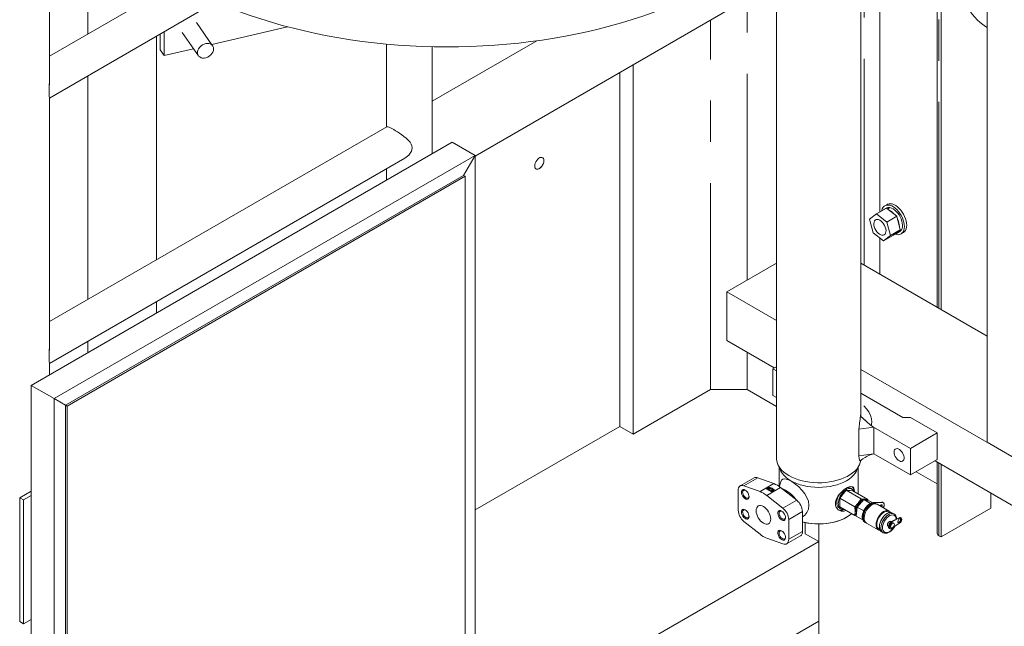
# Model space of a CAD drawing. Header units: millimetres. Extents: x 450 to 25135, y 150 to 17673.
# Tile 337 of 463: x 20566 to 21476, y 8929 to 9489. Entities that reach past the tile are written whole.
import ezdxf

# ---------------------------------------------------------------- set-up
doc = ezdxf.new("R2010")
doc.units = ezdxf.units.MM
doc.linetypes.add('SLD-Centrada-doble', pattern=[12.7, 6.35, -1.27, 1.27, -1.27, 1.27, -1.27])
doc.linetypes.add('SLD-Continua', pattern=[0])
doc.layers.add('OCULTA', color=8, linetype='SLD-Continua')

msp = doc.modelspace()

# ---------------------------------------------------------------- linework, layer by layer
at = {"layer": 'OCULTA', "linetype": 'SLD-Continua', "lineweight": 18, "ltscale": 30}
for p, q in [((21343.65, 9126.21), (21343.65, 10071.44)), ((21414.18, 10075.61), (21414.18, 9223.8)), ((21417.79, 9221.72), (21417.79, 10073.53)), ((21460.21, 9099.28), (21460.21, 10049.04)), ((20593.88, 9429.35), (20593.88, 9655.26)), ((20629.36, 9476.05), (20629.36, 9597.1)), ((20629.36, 9476.05), (20629.36, 9597.1)), ((20629.36, 9476.05), (20629.36, 9597.1)), ((21265.65, 9563.27), (21265.65, 9084.4)), ((21265.65, 9524.2), (20987.22, 9363.5)), ((21265.65, 9524.2), (20987.22, 9363.5)), ((21265.65, 9524.2), (20987.22, 9363.5)), ((20711.78, 9523.62), (20593.88, 9455.57)), ((20593.88, 9417.01), (20747.57, 9505.71)), ((20744.72, 9465.24), (20729.73, 9486.64)), ((20744.72, 9465.24), (20729.73, 9486.64)), ((20744.72, 9465.24), (20729.73, 9486.64)), ((20743.86, 9466.46), (20814, 9482.81)), ((20743.86, 9466.46), (20814, 9482.81)), ((20743.86, 9466.46), (20814, 9482.81)), ((21460.2, 9482.26), (21460.21, 9482.25)), ((20693, 9267.79), (20693, 9474.22)), ((20693, 9267.79), (20693, 9474.22)), ((20693, 9267.79), (20693, 9474.22)), ((20696.25, 9476.09), (20696.25, 9461.58)), ((20696.25, 9476.09), (20696.25, 9461.58)), ((20696.25, 9476.09), (20696.25, 9461.58)), ((20700, 9478.25), (20700, 9456.23)), ((20700, 9478.25), (20700, 9456.23)), ((20700, 9478.25), (20700, 9456.23)), ((20716.62, 9477.46), (20731.61, 9456.06)), ((20716.62, 9477.46), (20731.61, 9456.06)), ((20716.62, 9477.46), (20731.61, 9456.06)), ((21044.11, 9469.83), (20947.43, 9414.03)), ((21044.11, 9469.83), (20947.43, 9414.03)), ((21044.11, 9469.83), (20947.43, 9414.03)), ((20700, 9456.23), (20696.25, 9461.58)), ((20700, 9456.23), (20696.25, 9461.58)), ((20700, 9456.23), (20696.25, 9461.58)), ((20700, 9456.23), (20727.07, 9462.54)), ((20700, 9456.23), (20727.07, 9462.54)), ((20700, 9456.23), (20727.07, 9462.54)), ((20905.27, 9466.84), (20905.27, 9390.29)), ((20947.43, 9365.49), (20947.43, 9464.4)), ((21133.18, 9106.69), (21133.18, 9447.74)), ((21133.18, 9106.69), (21133.18, 9447.74)), ((21133.18, 9106.69), (21133.18, 9447.74)), ((20629.36, 9231.06), (20629.36, 9437.49)), ((20629.36, 9231.06), (20629.36, 9437.49)), ((20629.36, 9231.06), (20629.36, 9437.49)), ((21120.8, 9113.83), (21120.8, 9440.6)), ((21120.8, 9113.83), (21120.8, 9440.6)), ((21120.8, 9113.83), (21120.8, 9440.6)), ((20593.88, 9184.36), (20593.88, 9417.97)), ((20905.65, 9390.52), (20593.88, 9210.58)), ((20577.1, 9151.75), (20966.01, 9376.21)), ((20987.22, 9363.96), (20966.01, 9376.21)), ((20966.01, 9376.21), (20987.22, 9363.96)), ((20593.88, 9172.01), (20922.35, 9361.59)), ((20598.31, 9139.51), (20987.22, 9363.96)), ((20976.61, 9345.59), (20987.22, 9363.96)), ((20987.22, 9363.96), (20976.61, 9345.59)), ((20987.22, 9363.96), (20987.22, 8139)), ((20905.27, 9351.73), (20905.27, 9341.15)), ((20976.61, 9345.59), (20608.92, 9133.38)), ((20978.03, 9344.78), (20610.33, 9132.56)), ((20978.03, 9344.78), (20976.61, 9345.59)), ((20978.03, 8755.39), (20978.03, 9344.78)), ((21357.96, 9310.18), (21367.16, 9315.49)), ((21366.99, 9315.39), (21364.16, 9313.76)), ((21367.86, 9318.78), (21365.74, 9317.56)), ((21376.79, 9307.85), (21367.16, 9315.49)), ((21368.08, 9314.75), (21370.1, 9315.92)), ((21368.3, 9314.58), (21370.51, 9315.85)), ((21370.17, 9315.66), (21370.1, 9315.92)), ((21357.96, 9310.18), (21351.59, 9305.27)), ((21367.6, 9302.54), (21357.96, 9310.18)), ((21364.27, 9313.82), (21364.06, 9313.7)), ((21367.6, 9302.54), (21376.79, 9307.85)), ((21380.04, 9295.3), (21376.79, 9307.85)), ((21351.59, 9305.27), (21354.84, 9292.72)), ((21370.85, 9289.99), (21367.6, 9302.54)), ((21354.84, 9292.72), (21364.48, 9285.08)), ((21364.48, 9285.08), (21373.67, 9290.38)), ((21364.48, 9285.08), (21370.85, 9289.99)), ((21370.85, 9289.99), (21380.04, 9295.3)), ((21373.67, 9290.38), (21380.04, 9295.3)), ((21376.66, 9292.11), (21379.49, 9293.74)), ((21380.74, 9291.58), (21382.86, 9292.8)), ((21265.65, 9264.5), (21219.8, 9238.04)), ((21460.21, 9197.23), (21343.65, 9264.5)), ((21265.65, 9211.58), (21219.8, 9238.04)), ((21219.8, 9238.04), (21219.8, 9193.12)), ((20693, 9218.64), (20693, 9229.22)), ((20693, 9218.64), (20693, 9229.22)), ((20693, 9218.64), (20693, 9229.22)), ((20693, 9218.64), (20693, 9229.22)), ((20693, 9218.64), (20693, 9229.22)), ((20693, 9218.64), (20693, 9229.22)), ((20629.36, 9181.92), (20629.36, 9192.49)), ((20629.36, 9181.92), (20629.36, 9192.49)), ((20629.36, 9181.92), (20629.36, 9192.49)), ((21263.63, 9167.83), (21219.8, 9193.12)), ((20593.88, 9161.43), (20593.88, 9172.98)), ((21262.23, 9167.02), (21265.65, 9169)), ((21265.65, 9165.04), (21262.23, 9167.02)), ((21262.23, 9142.52), (21262.23, 9167.02)), ((21499.11, 9076.84), (21343.65, 9166.56)), ((20577.1, 7926.79), (20577.1, 9151.75)), ((20598.31, 9139.51), (20577.1, 9151.75)), ((20577.1, 9151.75), (20598.31, 9139.51)), ((21204.6, 9147.9), (21133.18, 9106.69)), ((21204.6, 9147.9), (21133.18, 9106.69)), ((21204.6, 9147.9), (21133.18, 9106.69)), ((21204.6, 9147.9), (21238.54, 9147.9)), ((21204.6, 9147.9), (21238.54, 9147.9)), ((21204.6, 9147.9), (21238.54, 9147.9)), ((21265.65, 9132.26), (21238.54, 9147.9)), ((21265.65, 9132.26), (21238.54, 9147.9)), ((21265.65, 9132.26), (21238.54, 9147.9)), ((21265.65, 9140.54), (21262.23, 9142.52)), ((21382.43, 9122.13), (21343.65, 9144.51)), ((20598.31, 7914.54), (20598.31, 9139.51)), ((20608.92, 9133.38), (20598.31, 9139.51)), ((20598.31, 9139.51), (20608.92, 9133.38)), ((20610.33, 9132.56), (20608.92, 9133.38)), ((20608.92, 9133.38), (20608.92, 7932.92)), ((20610.33, 9132.56), (20610.33, 7932.1)), ((21343.65, 9123.1), (21343.65, 9126.07)), ((21343.34, 9123.38), (21352.19, 9115.45)), ((21348.3, 9118.93), (21343.34, 9123.37)), ((21354.23, 9113.92), (21352.19, 9115.45)), ((21389.5, 9122.13), (21382.43, 9122.13)), ((21389.5, 9122.13), (21414.25, 9107.85)), ((21120.8, 9113.83), (20987.22, 9036.73)), ((21120.8, 9113.83), (20987.22, 9036.73)), ((21120.8, 9113.83), (20987.22, 9036.73)), ((21133.18, 9106.69), (21120.8, 9113.83)), ((21133.18, 9106.69), (21120.8, 9113.83)), ((21133.18, 9106.69), (21120.8, 9113.83)), ((21341.82, 9111.22), (21355.56, 9113.15)), ((21341.82, 9086.73), (21341.82, 9111.22)), ((21341.82, 9086.73), (21341.82, 9111.22)), ((21389.5, 9093.56), (21353.26, 9114.48)), ((21354.81, 9113.58), (21354.22, 9113.92)), ((21355.56, 9113.15), (21354.81, 9113.58)), ((21355.56, 9088.66), (21355.56, 9113.15)), ((21355.56, 9088.65), (21355.56, 9113.15)), ((21414.25, 9107.85), (21389.5, 9093.56)), ((21414.25, 9083.35), (21414.25, 9107.85)), ((21499.11, 9076.84), (21460.21, 9099.28)), ((21355.56, 9088.65), (21341.82, 9086.73)), ((21389.5, 9069.06), (21355.55, 9088.66)), ((21389.5, 9069.06), (21389.5, 9093.56)), ((21266.91, 9078.72), (21269.33, 9073.37)), ((21339.97, 9073.37), (21342.39, 9078.72)), ((21414.25, 9083.35), (21389.5, 9069.06)), ((21499.11, 9031.92), (21412.13, 9082.12)), ((21414.18, 9080.94), (21414.18, 9015.24)), ((21417.79, 9011.84), (21417.79, 9078.86)), ((21268.15, 9075.98), (21268.15, 9058.42)), ((21341.15, 9051.58), (21341.15, 9075.98)), ((21394.73, 9072.08), (21414.18, 9060.85)), ((21244.9, 9066.37), (21232.17, 9059.02)), ((21263.17, 9061.08), (21248.31, 9066.47)), ((21269.75, 9062.88), (21268.22, 9058.25)), ((20577.1, 9054.16), (20566.49, 9048.03)), ((21230.26, 9036.6), (21230.26, 9054.81)), ((21235.58, 9059.12), (21250.44, 9053.73)), ((21256.17, 9056.38), (21258.81, 9057.9)), ((21258.81, 9057.61), (21256.39, 9056.21)), ((21256.93, 9056.11), (21256.93, 9055.95)), ((21258.54, 9057.21), (21257.14, 9056.4)), ((21258.8, 9056.78), (21257.88, 9056.25)), ((21258.8, 9056.62), (21257.88, 9056.09)), ((21258.51, 9055.88), (21259.43, 9056.42)), ((21258.63, 9055.38), (21260.31, 9056.35)), ((21260.31, 9056.19), (21258.63, 9055.22)), ((21258.81, 9057.61), (21258.81, 9057.9)), ((21259.56, 9054.77), (21259.06, 9054.49)), ((21260.95, 9055.29), (21260.46, 9055.01)), ((21260.46, 9055.01), (21261.34, 9054.5)), ((21260.46, 9055.01), (21260.46, 9054.84)), ((21261.2, 9054.42), (21260.46, 9054.84)), ((21260.51, 9056.47), (21260.51, 9056.63)), ((21261.34, 9054.5), (21260.89, 9054.23)), ((21261.84, 9054.78), (21260.95, 9055.29)), ((21261.01, 9053.74), (21263.15, 9054.97)), ((21263.76, 9055.04), (21261.12, 9053.52)), ((21261.85, 9056.1), (21261.36, 9055.81)), ((21261.36, 9055.81), (21261.36, 9055.65)), ((21262.29, 9055.05), (21261.84, 9054.78)), ((21263.15, 9054.97), (21263.15, 9054.81)), ((21284.34, 9045.68), (21269.48, 9057.43)), ((21324.1, 9047.55), (21330.11, 9055.02)), ((21330.11, 9055.02), (21344, 9047.01)), ((21330.11, 9055.02), (21336.12, 9054.48)), ((21335.36, 9056.1), (21333.94, 9056.92)), ((21336.12, 9054.48), (21350.01, 9046.47)), ((21463.75, 9038.37), (21463.75, 9052.33)), ((20570.03, 9045.99), (20566.49, 9048.03)), ((20566.49, 9048.03), (20566.49, 8933.71)), ((20577.1, 9050.08), (20570.03, 9045.99)), ((20570.03, 9045.99), (20570.03, 8931.66)), ((21256.76, 9050.09), (21271.61, 9038.33)), ((21324.07, 9043.52), (21324.1, 9044.21)), ((21324.07, 9043.52), (21324.1, 9044.21)), ((21324.1, 9042.88), (21324.07, 9043.52)), ((21324.1, 9042.87), (21324.07, 9043.52)), ((21324.1, 9047.55), (21337.99, 9039.53)), ((21324.1, 9039.53), (21324.1, 9047.55)), ((21341.24, 9043.12), (21337.99, 9039.53)), ((21340.05, 9039.49), (21346.38, 9046.42)), ((21344, 9047.01), (21341.24, 9043.12)), ((21347.25, 9046.59), (21344, 9047.01)), ((21346.38, 9046.42), (21352.53, 9042.87)), ((21346.38, 9046.42), (21352, 9044.95)), ((21350.01, 9046.47), (21347.25, 9046.59)), ((21350.07, 9045.46), (21350.01, 9046.47)), ((21352, 9044.95), (21354.54, 9043.49)), ((21354.84, 9043.52), (21362.8, 9044.01)), ((21355.26, 9043.27), (21363.22, 9043.77)), ((21369.65, 9035.73), (21358.79, 9042)), ((21364.18, 9043.56), (21363.75, 9043.8)), ((21289.66, 9017.01), (21289.66, 9035.22)), ((21323.44, 9038.73), (21324.86, 9037.91)), ((21324.1, 9039.53), (21337.99, 9031.51)), ((21337.99, 9039.53), (21338.24, 9035.38)), ((21338.24, 9035.38), (21337.99, 9031.51)), ((21339.33, 9031.11), (21340.05, 9039.49)), ((21340.05, 9039.49), (21346.25, 9035.92)), ((21370.15, 9034.29), (21369.15, 9034.87)), ((21374.24, 9033.08), (21372.83, 9033.9)), ((21374.06, 9033.18), (21374.24, 9033.08)), ((21417.79, 9011.84), (21463.75, 9038.37)), ((21250.44, 9014.38), (21235.58, 9026.14)), ((21276.93, 9027.87), (21276.93, 9009.66)), ((21292.28, 9014.86), (21292.28, 9025.04)), ((21292.28, 9014.86), (21292.28, 9025.04)), ((21292.28, 9014.86), (21292.28, 9025.04)), ((21304.65, 8068.58), (21304.65, 9023.77)), ((21304.65, 8068.58), (21304.65, 9023.77)), ((21304.65, 8068.58), (21304.65, 9023.77)), ((21330.12, 9029.87), (21330.47, 9030.07)), ((21337.99, 9031.51), (21339.24, 9031.35)), ((21339.33, 9031.11), (21345.37, 9027.62)), ((21346.96, 9025.74), (21347.38, 9025.49)), ((21348.8, 9024.68), (21359.65, 9018.41)), ((21371.57, 9025.96), (21371.2, 9026.18)), ((21378.95, 9029.61), (21371.92, 9026.16)), ((21379.38, 9029.36), (21372.34, 9025.91)), ((21372.34, 9019.81), (21379.38, 9024.48)), ((21374.1, 9024.5), (21373.39, 9024.91)), ((21380.72, 9029.43), (21380.29, 9029.67)), ((21304.65, 9007.72), (21292.28, 9014.86)), ((21304.65, 9007.72), (21292.28, 9014.86)), ((21304.65, 9007.72), (21292.28, 9014.86)), ((21360.15, 9019.28), (21361.15, 9018.7)), ((21362.83, 9016.57), (21364.25, 9015.76)), ((21364.49, 9015.63), (21364.25, 9015.76)), ((21368.7, 9021.85), (21369.07, 9021.63)), ((21369.85, 9019.74), (21370.27, 9019.5)), ((21370.9, 9020.58), (21371.6, 9020.17)), ((21304.65, 9007.72), (20987.22, 8824.52)), ((21304.65, 9007.72), (20987.22, 8824.52)), ((21304.65, 9007.72), (20987.22, 8824.52)), ((21271.61, 9005.34), (21256.76, 9010.74)), ((21275.03, 9005.45), (21287.75, 9012.79)), ((21304.65, 8934.22), (21304.65, 9007.72)), ((21304.65, 8934.22), (21304.65, 9007.72)), ((21304.65, 8934.22), (21304.65, 9007.72)), ((21415.79, 9012.99), (21417.79, 9011.84)), ((20570.03, 8931.66), (20566.49, 8933.71)), ((20570.03, 8931.66), (20577.1, 8935.75)), ((21304.65, 8934.22), (20987.22, 8751.02)), ((21304.65, 8934.22), (20987.22, 8751.02)), ((21304.65, 8934.22), (20987.22, 8751.02))]:
    msp.add_line(p, q, dxfattribs=at)
at = {"layer": 'OCULTA', "linetype": 'SLD-Centrada-doble', "lineweight": 18, "ltscale": 30}
for p, q in [((21346.77, 9262.7), (21346.77, 10070.01)), ((21415.79, 9222.87), (21415.79, 10074.68)), ((21361, 9311.94), (21361, 10067.23)), ((21238.54, 9248.85), (21238.54, 9508.55)), ((21238.54, 9248.85), (21238.54, 9508.55)), ((21238.54, 9248.85), (21238.54, 9508.55)), ((21204.6, 9147.9), (21204.6, 9488.96)), ((21204.6, 9147.9), (21204.6, 9488.96)), ((21204.6, 9147.9), (21204.6, 9488.96)), ((21361, 9254.49), (21361, 9287.83)), ((21238.54, 9147.9), (21238.54, 9182.31)), ((21238.54, 9147.9), (21238.54, 9182.31)), ((21238.54, 9147.9), (21238.54, 9182.31)), ((21341.82, 9111.22), (21355.56, 9113.15)), ((21341.82, 9086.73), (21355.56, 9088.66)), ((21415.79, 9012.99), (21415.79, 9080.01)), ((21235.58, 9059.12), (21248.31, 9066.47)), ((21250.44, 9053.73), (21263.17, 9061.08)), ((21256.76, 9050.09), (21269.48, 9057.43)), ((21257.88, 9056.25), (21257.88, 9056.09)), ((21258.63, 9055.38), (21258.63, 9055.22)), ((21258.8, 9056.78), (21258.8, 9056.62)), ((21260.31, 9056.35), (21260.31, 9056.19)), ((21271.61, 9038.33), (21284.34, 9045.68)), ((21354.84, 9043.52), (21355.26, 9043.27)), ((21362.8, 9044.01), (21363.22, 9043.77)), ((21276.93, 9027.87), (21289.66, 9035.22)), ((21372.34, 9025.91), (21371.92, 9026.16)), ((21379.38, 9029.36), (21378.95, 9029.61)), ((21276.93, 9009.66), (21289.66, 9017.01))]:
    msp.add_line(p, q, dxfattribs=at)
at = {"layer": 'OCULTA', "linetype": 'SLD-Continua', "lineweight": 18, "ltscale": 30, "flags": 128}
for points in [[(20609.16, 9645.09), (20610.64, 9638.69), (20612.48, 9632.32), (20614.66, 9625.98), (20617.19, 9619.69), (20620.06, 9613.44), (20623.28, 9607.26), (20626.82, 9601.13), (20630.7, 9595.07), (20634.91, 9589.09), (20639.45, 9583.18), (20644.3, 9577.36), (20649.47, 9571.63), (20654.95, 9566), (20660.74, 9560.47), (20666.82, 9555.05), (20673.2, 9549.74), (20679.87, 9544.55), (20686.81, 9539.48), (20694.03, 9534.54), (20701.51, 9529.74), (20709.25, 9525.08), (20717.25, 9520.55), (20725.48, 9516.18), (20733.96, 9511.96), (20742.65, 9507.89), (20751.57, 9503.99), (20760.69, 9500.25), (20770.02, 9496.67), (20779.53, 9493.27), (20789.23, 9490.04), (20799.1, 9486.99), (20809.13, 9484.13), (20819.31, 9481.44), (20829.63, 9478.95), (20840.08, 9476.64), (20850.66, 9474.52), (20861.34, 9472.6), (20872.13, 9470.87), (20883, 9469.34), (20893.95, 9468), (20904.97, 9466.87), (20916.05, 9465.94), (20927.17, 9465.21), (20938.32, 9464.68), (20949.5, 9464.36), (20960.69, 9464.24), (20971.88, 9464.32), (20983.07, 9464.61), (20994.23, 9465.1), (21005.35, 9465.79), (21016.44, 9466.69), (21027.47, 9467.78), (21038.43, 9469.08), (21049.32, 9470.58), (21060.12, 9472.27), (21070.83, 9474.16), (21081.42, 9476.24), (21091.9, 9478.51), (21102.25, 9480.98), (21112.45, 9483.63), (21122.51, 9486.46), (21132.41, 9489.48), (21142.14, 9492.67), (21151.68, 9496.04), (21161.04, 9499.59), (21170.2, 9503.3), (21179.16, 9507.17), (21187.9, 9511.21), (21196.41, 9515.41), (21204.69, 9519.75), (21212.73, 9524.25), (21220.52, 9528.89), (21228.05, 9533.67), (21235.31, 9538.58), (21242.31, 9543.62), (21249.02, 9548.79), (21255.45, 9554.08), (21261.59, 9559.48), (21267.43, 9564.99), (21272.97, 9570.6), (21278.2, 9576.32), (21283.11, 9582.12), (21287.7, 9588.01), (21291.97, 9593.98), (21295.91, 9600.03), (21299.52, 9606.14), (21302.79, 9612.32), (21305.72, 9618.56), (21308.31, 9624.84), (21310.56, 9631.17), (21312.46, 9637.53), (21314.01, 9643.93), (21315.21, 9650.35), (21316.06, 9656.8), (21316.56, 9663.25), (21316.7, 9669.12)], [(21460.21, 9545.95), (21458.9, 9546.67), (21456.29, 9547.89), (21453.71, 9548.8), (21451.2, 9549.4), (21448.76, 9549.68), (21446.43, 9549.64), (21444.22, 9549.27), (21442.16, 9548.59), (21440.26, 9547.59), (21438.54, 9546.3), (21437.02, 9544.71), (21435.7, 9542.84), (21434.61, 9540.71), (21433.75, 9538.34), (21433.14, 9535.75), (21432.76, 9532.97), (21432.64, 9530.01), (21432.76, 9526.91), (21433.14, 9523.7), (21433.75, 9520.4), (21434.61, 9517.04), (21435.7, 9513.65), (21437.02, 9510.27), (21438.54, 9506.92), (21440.26, 9503.64), (21442.16, 9500.45), (21444.22, 9497.39), (21446.43, 9494.47), (21448.76, 9491.74), (21451.2, 9489.21), (21453.71, 9486.9), (21456.29, 9484.84), (21458.9, 9483.04), (21460.2, 9482.26)], [(20745.58, 9462.38), (20745.41, 9463.74), (20744.89, 9464.96), (20744.07, 9465.98), (20742.96, 9466.75), (20741.64, 9467.23), (20740.15, 9467.41), (20738.56, 9467.27), (20736.96, 9466.82), (20735.42, 9466.08), (20734, 9465.08), (20732.78, 9463.88), (20731.81, 9462.53), (20731.13, 9461.09), (20730.79, 9459.63), (20730.79, 9458.22), (20731.13, 9456.92), (20731.81, 9455.8), (20732.78, 9454.9), (20734, 9454.27), (20735.42, 9453.94), (20736.96, 9453.92), (20738.56, 9454.22), (20740.15, 9454.82), (20741.64, 9455.69), (20742.96, 9456.79), (20744.07, 9458.07), (20744.89, 9459.47), (20745.41, 9460.93), (20745.58, 9462.38)], [(20745.58, 9462.38), (20745.41, 9463.74), (20744.89, 9464.96), (20744.07, 9465.98), (20742.96, 9466.75), (20741.64, 9467.23), (20740.15, 9467.41), (20738.56, 9467.27), (20736.96, 9466.82), (20735.42, 9466.08), (20734, 9465.08), (20732.78, 9463.88), (20731.81, 9462.53), (20731.13, 9461.09), (20730.79, 9459.63), (20730.79, 9458.22), (20731.13, 9456.92), (20731.81, 9455.8), (20732.78, 9454.9), (20734, 9454.27), (20735.42, 9453.94), (20736.96, 9453.92), (20738.56, 9454.22), (20740.15, 9454.82), (20741.64, 9455.69), (20742.96, 9456.79), (20744.07, 9458.07), (20744.89, 9459.47), (20745.41, 9460.93), (20745.58, 9462.38)], [(20745.58, 9462.38), (20745.41, 9463.74), (20744.89, 9464.96), (20744.07, 9465.98), (20742.96, 9466.75), (20741.64, 9467.23), (20740.15, 9467.41), (20738.56, 9467.27), (20736.96, 9466.82), (20735.42, 9466.08), (20734, 9465.08), (20732.78, 9463.88), (20731.81, 9462.53), (20731.13, 9461.09), (20730.79, 9459.63), (20730.79, 9458.22), (20731.13, 9456.92), (20731.81, 9455.8), (20732.78, 9454.9), (20734, 9454.27), (20735.42, 9453.94), (20736.96, 9453.92), (20738.56, 9454.22), (20740.15, 9454.82), (20741.64, 9455.69), (20742.96, 9456.79), (20744.07, 9458.07), (20744.89, 9459.47), (20745.41, 9460.93), (20745.58, 9462.38)], [(20593.7, 9422.56), (20593.72, 9424.18), (20593.78, 9426), (20593.86, 9428.49), (20593.87, 9430.21)], [(20905.68, 9390.48), (20905.76, 9390.57), (20906.54, 9390.55), (20907.85, 9390.09), (20909, 9389.55), (20910.42, 9388.8), (20912.01, 9387.89), (20913.81, 9386.8), (20915.58, 9385.68), (20917.44, 9384.46), (20919.43, 9383.07), (20921.4, 9381.62), (20923.6, 9379.84), (20925.62, 9377.95), (20927.08, 9376.26), (20928.25, 9374.42), (20928.84, 9372.84), (20929.06, 9371.11)], [(20929.06, 9371.11), (20928.89, 9369.57), (20928.38, 9368.02), (20927.31, 9366.1), (20925.86, 9364.33), (20923.58, 9362.38), (20922.32, 9361.66)], [(21050.82, 9359.26), (21050.69, 9360.37), (21050.33, 9361.27), (21049.75, 9361.9), (21048.98, 9362.25), (21048.07, 9362.27), (21047.07, 9361.98), (21046.04, 9361.39), (21045.05, 9360.53), (21044.14, 9359.45), (21043.37, 9358.22), (21042.79, 9356.91), (21042.42, 9355.59), (21042.3, 9354.34), (21042.42, 9353.24), (21042.79, 9352.34), (21043.37, 9351.7), (21044.14, 9351.36), (21045.05, 9351.33), (21046.04, 9351.62), (21047.07, 9352.21), (21048.07, 9353.07), (21048.98, 9354.15), (21049.75, 9355.38), (21050.33, 9356.69), (21050.69, 9358.01), (21050.82, 9359.26)], [(21050.82, 9359.26), (21050.69, 9360.37), (21050.33, 9361.27), (21049.75, 9361.9), (21048.98, 9362.25), (21048.07, 9362.27), (21047.07, 9361.98), (21046.04, 9361.39), (21045.05, 9360.53), (21044.14, 9359.45), (21043.37, 9358.22), (21042.79, 9356.91), (21042.42, 9355.59), (21042.3, 9354.34), (21042.42, 9353.24), (21042.79, 9352.34), (21043.37, 9351.7), (21044.14, 9351.36), (21045.05, 9351.33), (21046.04, 9351.62), (21047.07, 9352.21), (21048.07, 9353.07), (21048.98, 9354.15), (21049.75, 9355.38), (21050.33, 9356.69), (21050.69, 9358.01), (21050.82, 9359.26)], [(21050.82, 9359.26), (21050.69, 9360.37), (21050.33, 9361.27), (21049.75, 9361.9), (21048.98, 9362.25), (21048.07, 9362.27), (21047.07, 9361.98), (21046.04, 9361.39), (21045.05, 9360.53), (21044.14, 9359.45), (21043.37, 9358.22), (21042.79, 9356.91), (21042.42, 9355.59), (21042.3, 9354.34), (21042.42, 9353.24), (21042.79, 9352.34), (21043.37, 9351.7), (21044.14, 9351.36), (21045.05, 9351.33), (21046.04, 9351.62), (21047.07, 9352.21), (21048.07, 9353.07), (21048.98, 9354.15), (21049.75, 9355.38), (21050.33, 9356.69), (21050.69, 9358.01), (21050.82, 9359.26)], [(21046.54, 9361.71), (21046.81, 9361.86), (21047.85, 9362.23), (21048.81, 9362.26), (21049.63, 9361.95), (21050.26, 9361.32), (21050.65, 9360.4), (21050.78, 9359.26), (21050.65, 9357.96), (21050.26, 9356.6), (21049.63, 9355.24), (21048.81, 9353.99), (21047.85, 9352.91), (21046.81, 9352.08), (21045.74, 9351.54), (21044.73, 9351.34), (21043.84, 9351.48), (21043.11, 9351.95), (21042.6, 9352.73), (21042.33, 9353.77), (21042.3, 9354.36), (21042.33, 9353.77), (21042.6, 9352.73), (21043.11, 9351.95), (21043.84, 9351.48), (21044.73, 9351.34), (21045.74, 9351.54), (21046.81, 9352.08), (21047.85, 9352.91), (21048.81, 9353.99), (21049.63, 9355.24), (21050.26, 9356.6), (21050.65, 9357.96), (21050.78, 9359.26), (21050.65, 9360.4), (21050.26, 9361.32), (21049.63, 9361.95), (21048.81, 9362.26), (21047.85, 9362.23), (21046.81, 9361.86), (21046.54, 9361.71)], [(21050.78, 9359.26), (21050.65, 9360.4), (21050.26, 9361.32), (21049.63, 9361.95), (21048.81, 9362.26), (21047.85, 9362.23), (21046.81, 9361.86), (21046.54, 9361.71)], [(21042.3, 9354.36), (21042.33, 9353.77), (21042.6, 9352.73), (21043.11, 9351.95), (21043.84, 9351.48), (21044.73, 9351.34), (21045.74, 9351.54), (21046.81, 9352.08), (21047.85, 9352.91), (21048.81, 9353.99), (21049.63, 9355.24), (21050.26, 9356.6), (21050.65, 9357.96), (21050.78, 9359.26)], [(21376.76, 9290.98), (21378.25, 9290.88), (21379.62, 9291.1), (21380.84, 9291.63), (21381.88, 9292.47), (21382.72, 9293.6), (21383.33, 9294.98), (21383.71, 9296.58), (21383.85, 9298.37), (21383.73, 9300.31), (21383.37, 9302.34), (21382.77, 9304.43), (21381.95, 9306.53), (21380.93, 9308.57), (21379.72, 9310.52), (21378.36, 9312.34), (21376.89, 9313.97), (21375.32, 9315.38), (21373.71, 9316.53), (21372.09, 9317.41), (21370.49, 9317.98), (21368.96, 9318.25), (21367.53, 9318.19), (21366.23, 9317.81), (21365.1, 9317.12), (21364.16, 9316.13), (21363.43, 9314.88), (21362.93, 9313.38), (21362.85, 9313)], [(21382.86, 9292.8), (21382.96, 9292.86), (21384, 9293.7), (21384.84, 9294.82), (21385.45, 9296.2), (21385.83, 9297.8), (21385.97, 9299.6), (21385.85, 9301.53), (21385.49, 9303.57), (21384.9, 9305.66), (21384.07, 9307.75), (21383.05, 9309.8), (21381.84, 9311.75), (21380.49, 9313.56), (21379.01, 9315.19), (21377.45, 9316.6), (21375.83, 9317.76), (21374.21, 9318.63), (21372.61, 9319.21), (21371.08, 9319.47), (21369.65, 9319.41), (21368.35, 9319.03), (21367.86, 9318.78)], [(21379.49, 9293.74), (21380.32, 9294.37), (21381.11, 9295.37), (21381.67, 9296.63), (21382, 9298.12), (21382.08, 9299.79), (21381.9, 9301.6), (21381.49, 9303.49), (21380.83, 9305.41), (21379.97, 9307.31), (21378.91, 9309.13), (21377.69, 9310.82), (21376.35, 9312.33), (21374.92, 9313.62), (21373.44, 9314.66), (21371.95, 9315.41), (21370.51, 9315.85)], [(21363.1, 9290.38), (21364.2, 9290.36), (21365.17, 9290.67), (21365.95, 9291.31), (21366.5, 9292.25), (21366.81, 9293.43), (21366.86, 9294.82), (21366.65, 9296.33), (21366.18, 9297.91), (21365.48, 9299.47), (21364.58, 9300.94), (21363.52, 9302.27), (21362.36, 9303.37), (21361.14, 9304.21), (21359.93, 9304.74), (21358.77, 9304.93), (21357.74, 9304.79), (21356.86, 9304.31), (21356.19, 9303.52), (21355.75, 9302.45), (21355.57, 9301.16), (21355.65, 9299.7), (21355.99, 9298.14), (21356.58, 9296.57), (21357.39, 9295.04), (21358.37, 9293.63), (21359.49, 9292.41), (21360.69, 9291.43), (21361.91, 9290.75), (21363.1, 9290.38)], [(21375.05, 9291.45), (21375.2, 9291.4), (21376.76, 9290.98)], [(20593.7, 9177.56), (20593.72, 9179.19), (20593.78, 9181.01), (20593.86, 9183.49), (20593.87, 9185.22)], [(21353.26, 9114.49), (21353.65, 9117.69), (21353.39, 9120.92), (21352.51, 9124.11), (21351.01, 9127.2), (21348.91, 9130.18), (21346.23, 9133.01)], [(21353.26, 9114.48), (21353.65, 9117.69), (21353.39, 9120.91), (21352.51, 9124.1), (21351.02, 9127.2), (21348.92, 9130.17), (21346.24, 9133)], [(21343.34, 9123.38), (21343.65, 9125.94), (21343.63, 9126.21)], [(21343.34, 9123.37), (21343.65, 9125.93), (21343.63, 9126.21)], [(21342.99, 9082.19), (21345.47, 9083.88), (21347.69, 9085.28), (21349.58, 9086.35), (21351.04, 9087.09), (21352.09, 9087.57), (21353.01, 9087.95), (21353.57, 9088.15), (21354.25, 9088.37), (21355.5, 9088.7)], [(21374.3, 9090.09), (21374.43, 9088.79), (21374.79, 9087.42), (21375.38, 9086.05), (21376.15, 9084.76), (21377.08, 9083.61), (21378.1, 9082.67), (21379.16, 9081.98), (21380.22, 9081.59), (21381.2, 9081.51), (21382.05, 9081.75), (21382.74, 9082.3), (21383.22, 9083.13), (21383.46, 9084.18), (21383.46, 9085.42), (21383.22, 9086.76), (21382.74, 9088.13), (21382.05, 9089.47), (21381.2, 9090.7), (21380.22, 9091.76), (21379.16, 9092.58), (21378.1, 9093.12), (21377.08, 9093.36), (21376.15, 9093.28), (21375.38, 9092.88), (21374.79, 9092.19), (21374.43, 9091.24), (21374.3, 9090.09)], [(21265.65, 9084.4), (21265.66, 9083.87), (21265.93, 9081.73), (21266.54, 9079.62), (21267.5, 9077.55), (21268.8, 9075.54), (21270.42, 9073.61), (21272.35, 9071.78), (21274.58, 9070.07), (21277.07, 9068.48), (21279.82, 9067.04), (21282.79, 9065.76), (21285.96, 9064.65), (21289.3, 9063.71), (21292.78, 9062.96), (21296.36, 9062.41), (21300.02, 9062.05), (21303.72, 9061.9), (21307.43, 9061.95), (21311.12, 9062.2), (21314.75, 9062.66), (21318.28, 9063.31), (21321.69, 9064.15), (21324.95, 9065.18), (21328.02, 9066.38), (21330.89, 9067.75), (21333.51, 9069.26), (21335.87, 9070.91), (21337.95, 9072.69), (21339.73, 9074.57), (21341.19, 9076.53), (21342.32, 9078.57), (21343.11, 9080.67), (21343.52, 9082.54)], [(21265.65, 9084.4), (21265.66, 9083.87), (21265.93, 9081.73), (21266.54, 9079.62), (21267.5, 9077.55), (21268.8, 9075.54), (21270.42, 9073.61), (21272.35, 9071.78), (21274.58, 9070.07), (21277.07, 9068.48), (21279.82, 9067.04), (21282.79, 9065.76), (21285.96, 9064.65), (21289.3, 9063.71), (21292.78, 9062.96), (21296.36, 9062.41), (21300.02, 9062.05), (21303.72, 9061.9), (21307.43, 9061.95), (21311.12, 9062.2), (21314.75, 9062.66), (21318.28, 9063.31), (21321.69, 9064.15), (21324.95, 9065.18), (21328.02, 9066.38), (21330.89, 9067.75), (21333.51, 9069.26), (21335.87, 9070.91), (21337.95, 9072.69), (21339.73, 9074.57), (21341.19, 9076.53), (21342.32, 9078.57), (21343.11, 9080.67), (21343.52, 9082.54)], [(21342.98, 9082.27), (21342.88, 9082.2), (21342.36, 9082.82), (21341.96, 9084.38), (21341.82, 9086.73)], [(21269.33, 9073.37), (21269.72, 9072.57), (21270.93, 9070.62), (21272.46, 9068.75), (21274.3, 9066.98), (21276.44, 9065.32), (21278.84, 9063.79), (21281.5, 9062.4), (21284.37, 9061.17), (21287.45, 9060.1), (21290.68, 9059.22), (21294.06, 9058.52), (21297.53, 9058.02), (21301.07, 9057.72), (21304.65, 9057.62), (21308.23, 9057.72), (21311.77, 9058.02), (21315.25, 9058.52), (21318.62, 9059.22), (21321.86, 9060.1), (21324.93, 9061.17), (21327.81, 9062.4), (21330.46, 9063.79), (21332.87, 9065.32), (21335, 9066.98), (21336.84, 9068.75), (21338.37, 9070.62), (21339.58, 9072.57), (21339.97, 9073.37)], [(21269.33, 9073.37), (21269.72, 9072.57), (21270.93, 9070.62), (21272.46, 9068.75), (21274.3, 9066.98), (21276.44, 9065.32), (21278.84, 9063.79), (21281.5, 9062.4), (21284.37, 9061.17), (21287.45, 9060.1), (21290.68, 9059.22), (21294.06, 9058.52), (21297.53, 9058.02), (21301.07, 9057.72), (21304.65, 9057.62), (21308.23, 9057.72), (21311.77, 9058.02), (21315.25, 9058.52), (21318.62, 9059.22), (21321.86, 9060.1), (21324.93, 9061.17), (21327.81, 9062.4), (21330.46, 9063.79), (21332.87, 9065.32), (21335, 9066.98), (21336.84, 9068.75), (21338.37, 9070.62), (21339.58, 9072.57), (21339.97, 9073.37)], [(21269.78, 9062.82), (21270.36, 9064.2), (21271.42, 9065.24), (21273.34, 9065.63), (21275.85, 9065.01), (21278.87, 9063.53), (21282.29, 9061.29), (21285.9, 9058.37), (21289.45, 9054.82), (21291.87, 9051.76), (21293.84, 9048.4), (21295.17, 9044.8), (21295.64, 9041.1), (21295.16, 9037.61), (21293.82, 9034.51), (21291.85, 9032.02), (21289.66, 9030.37)], [(21230.26, 9054.81), (21230.36, 9056.05), (21230.65, 9057.14), (21231.12, 9058.05), (21231.77, 9058.74), (21232.56, 9059.21), (21233.48, 9059.43), (21234.5, 9059.4), (21235.58, 9059.12)], [(21236.77, 9055.14), (21237.72, 9054.43), (21238.61, 9053.48), (21239.35, 9052.35), (21239.91, 9051.12), (21240.23, 9049.89), (21240.3, 9048.74), (21240.1, 9047.76), (21239.66, 9047.03), (21239, 9046.6), (21238.18, 9046.5), (21237.25, 9046.73), (21236.29, 9047.29), (21235.36, 9048.12), (21234.54, 9049.17), (21233.88, 9050.37), (21233.44, 9051.61), (21233.24, 9052.81), (21233.31, 9053.88), (21233.63, 9054.74), (21234.19, 9055.33), (21234.93, 9055.6), (21235.82, 9055.54), (21236.77, 9055.14)], [(21237.07, 9054.95), (21236.47, 9055.16), (21235.68, 9055.17), (21235.03, 9054.85), (21234.59, 9054.23), (21234.39, 9053.34), (21234.46, 9052.29), (21234.78, 9051.15), (21235.33, 9050.04), (21236.06, 9049.04), (21236.9, 9048.26), (21237.78, 9047.75), (21238.63, 9047.56), (21239.36, 9047.71), (21239.91, 9048.19), (21240.23, 9048.96), (21240.29, 9049.37)], [(21261.12, 9053.52), (21258.2, 9054.89), (21256.17, 9056.38)], [(21257.14, 9056.4), (21257.06, 9056.35), (21257.01, 9056.29), (21256.96, 9056.23), (21256.94, 9056.16), (21256.93, 9056.1), (21256.95, 9056.03), (21256.98, 9055.97), (21257.03, 9055.91)], [(21257.88, 9056.25), (21257.78, 9056.17), (21257.74, 9056.07), (21257.78, 9055.97), (21257.88, 9055.88), (21258.02, 9055.83), (21258.19, 9055.81), (21258.37, 9055.83), (21258.51, 9055.88)], [(21257.88, 9056.09), (21257.78, 9056), (21257.77, 9055.99)], [(21259.43, 9056.42), (21259.53, 9056.5), (21259.56, 9056.6), (21259.53, 9056.7), (21259.43, 9056.78), (21259.29, 9056.84), (21259.11, 9056.86), (21258.94, 9056.84), (21258.8, 9056.78)], [(21258.81, 9057.9), (21261.73, 9056.94), (21263.76, 9055.04)], [(21260.31, 9056.35), (21260.4, 9056.42), (21260.47, 9056.5), (21260.51, 9056.58), (21260.51, 9056.67), (21260.48, 9056.75), (21260.42, 9056.83), (21260.33, 9056.9), (21260.22, 9056.96)], [(21270.69, 9056.47), (21271.61, 9056.25), (21273.98, 9055.08), (21276.67, 9053.32), (21279.46, 9051.07), (21282.1, 9048.43), (21283.96, 9045.97)], [(21337.7, 9053.57), (21337.67, 9054.35), (21337.42, 9055.77), (21337.01, 9056.9), (21336.43, 9057.7), (21335.67, 9058.21), (21333.73, 9058.34), (21331.23, 9057.43), (21329.76, 9056.58), (21328.22, 9055.52), (21326.62, 9054.2), (21325.07, 9052.72), (21323.67, 9051.14), (21322.43, 9049.46), (21320.69, 9046.04), (21320.22, 9044.3), (21320.06, 9042.6), (21320.23, 9040.94), (21320.73, 9039.42), (21321.56, 9038.06), (21322.65, 9036.96), (21325.3, 9035.7), (21328.22, 9035.71), (21329.7, 9036.3)], [(21322.68, 9042.72), (21322.81, 9044.37), (21323.18, 9046.11), (21323.79, 9047.88), (21324.62, 9049.62), (21325.63, 9051.27), (21326.8, 9052.77), (21328.08, 9054.08), (21329.42, 9055.15), (21330.79, 9055.94), (21332.14, 9056.43), (21333.42, 9056.59), (21334.58, 9056.43), (21335.59, 9055.95), (21336.42, 9055.17), (21337.03, 9054.1), (21337.1, 9053.92)], [(21326.6, 9050.66), (21327.09, 9051.3), (21327.6, 9051.91)], [(21326.6, 9050.66), (21327.09, 9051.3), (21327.51, 9051.8)], [(21332.61, 9054.8), (21333.13, 9054.79), (21333.61, 9054.71)], [(21332.61, 9054.8), (21333.13, 9054.79), (21333.61, 9054.71)], [(21327.63, 9037.49), (21326.8, 9037.42), (21325.63, 9037.58), (21324.62, 9038.06), (21323.79, 9038.85), (21323.18, 9039.91), (21322.81, 9041.22), (21322.68, 9042.72)], [(21345.21, 9045.13), (21344.77, 9044.96), (21343.64, 9044.29), (21342.54, 9043.35), (21341.52, 9042.19), (21340.65, 9040.86), (21339.95, 9039.43), (21339.46, 9037.97), (21339.22, 9036.55), (21339.23, 9035.25), (21339.49, 9034.13), (21339.57, 9033.94)], [(21346.96, 9025.74), (21346.39, 9026.15), (21345.67, 9027.04), (21345.17, 9028.19), (21344.92, 9029.56), (21344.92, 9031.11), (21345.17, 9032.77), (21345.67, 9034.49), (21346.39, 9036.21), (21347.31, 9037.87), (21348.39, 9039.39), (21349.61, 9040.74), (21350.91, 9041.87), (21352.24, 9042.72), (21353.57, 9043.28), (21354.84, 9043.52)], [(21348.14, 9025.17), (21347.73, 9025.32), (21346.81, 9025.91), (21346.09, 9026.79), (21345.59, 9027.94), (21345.34, 9029.32), (21345.34, 9030.86), (21345.59, 9032.53), (21346.09, 9034.25), (21346.81, 9035.97), (21347.73, 9037.62), (21348.82, 9039.15), (21350.03, 9040.5), (21351.33, 9041.62), (21352.67, 9042.48), (21353.99, 9043.03), (21355.26, 9043.27)], [(21357.9, 9042.2), (21357.01, 9042.58), (21355.89, 9042.73), (21354.7, 9042.6), (21353.44, 9042.19), (21352.16, 9041.5), (21350.91, 9040.54), (21349.72, 9039.37), (21348.65, 9038.03), (21347.72, 9036.54), (21346.95, 9034.97), (21346.38, 9033.36), (21346.03, 9031.76), (21345.9, 9030.17)], [(21362.8, 9044.01), (21363.57, 9043.89), (21363.75, 9043.8)], [(21363.22, 9043.77), (21364, 9043.65), (21364.6, 9043.2), (21364.98, 9042.47), (21365.11, 9041.5), (21364.98, 9040.38), (21364.6, 9039.2), (21364.39, 9038.77)], [(21236.77, 9036.93), (21237.72, 9036.22), (21238.61, 9035.27), (21239.35, 9034.14), (21239.91, 9032.91), (21240.23, 9031.67), (21240.3, 9030.53), (21240.1, 9029.55), (21239.66, 9028.82), (21239, 9028.39), (21238.18, 9028.28), (21237.25, 9028.52), (21236.29, 9029.07), (21235.36, 9029.91), (21234.54, 9030.96), (21233.88, 9032.15), (21233.44, 9033.4), (21233.24, 9034.6), (21233.31, 9035.67), (21233.63, 9036.53), (21234.19, 9037.12), (21234.93, 9037.39), (21235.82, 9037.32), (21236.77, 9036.93)], [(21237.07, 9036.74), (21236.47, 9036.95), (21235.68, 9036.96), (21235.03, 9036.64), (21234.59, 9036.01), (21234.39, 9035.13), (21234.46, 9034.08), (21234.78, 9032.94), (21235.33, 9031.83), (21236.06, 9030.83), (21236.9, 9030.05), (21237.78, 9029.54), (21238.63, 9029.35), (21239.36, 9029.5), (21239.91, 9029.98), (21240.23, 9030.75), (21240.29, 9031.15)], [(21253.6, 9039.99), (21254.91, 9039.09), (21256.17, 9037.92), (21257.33, 9036.53), (21258.35, 9034.98), (21259.18, 9033.32), (21259.8, 9031.62), (21260.19, 9029.95), (21260.32, 9028.36), (21260.19, 9026.92), (21259.8, 9025.68), (21259.18, 9024.7), (21258.35, 9024.01), (21257.33, 9023.63), (21256.17, 9023.58), (21254.91, 9023.87), (21253.6, 9024.48), (21252.29, 9025.38), (21251.03, 9026.55), (21249.87, 9027.94), (21248.85, 9029.49), (21248.01, 9031.15), (21247.39, 9032.85), (21247.01, 9034.52), (21246.88, 9036.11), (21247.01, 9037.55), (21247.39, 9038.79), (21248.01, 9039.77), (21248.85, 9040.46), (21249.87, 9040.84), (21251.03, 9040.89), (21252.29, 9040.6), (21253.6, 9039.99)], [(21270.43, 9035.71), (21271.38, 9035.01), (21272.26, 9034.06), (21273.01, 9032.92), (21273.57, 9031.69), (21273.89, 9030.46), (21273.95, 9029.31), (21273.76, 9028.34), (21273.32, 9027.61), (21272.66, 9027.17), (21271.84, 9027.07), (21270.91, 9027.3), (21269.95, 9027.86), (21269.02, 9028.7), (21268.2, 9029.75), (21267.54, 9030.94), (21267.1, 9032.18), (21266.9, 9033.38), (21266.97, 9034.46), (21267.29, 9035.32), (21267.84, 9035.91), (21268.59, 9036.18), (21269.47, 9036.11), (21270.43, 9035.71)], [(21270.73, 9035.52), (21270.13, 9035.73), (21269.33, 9035.75), (21268.69, 9035.43), (21268.25, 9034.8), (21268.05, 9033.92), (21268.11, 9032.86), (21268.44, 9031.73), (21268.99, 9030.61), (21269.72, 9029.62), (21270.56, 9028.83), (21271.44, 9028.32), (21272.29, 9028.14), (21273.02, 9028.29), (21273.57, 9028.77), (21273.89, 9029.53), (21273.95, 9029.94)], [(21289.66, 9025.75), (21290.68, 9025.5), (21294.06, 9024.8), (21297.53, 9024.3), (21301.07, 9023.99), (21304.65, 9023.89), (21308.23, 9023.99), (21311.77, 9024.3), (21315.25, 9024.8), (21318.62, 9025.5), (21321.86, 9026.38), (21324.93, 9027.44), (21327.81, 9028.67), (21330.46, 9030.06), (21332.87, 9031.59), (21334.99, 9033.25)], [(21348.8, 9024.68), (21348.45, 9024.9), (21347.67, 9025.72), (21347.11, 9026.81), (21346.8, 9028.13), (21346.73, 9029.65), (21346.92, 9031.3), (21347.36, 9033.02), (21348.04, 9034.75), (21348.92, 9036.43), (21349.97, 9038), (21351.17, 9039.4), (21352.46, 9040.58), (21353.8, 9041.5)], [(21361.5, 9017.94), (21361.41, 9017.94), (21360.28, 9018.13), (21359.31, 9018.64), (21358.53, 9019.45), (21357.97, 9020.54), (21357.65, 9021.87), (21357.59, 9023.38), (21357.78, 9025.03), (21358.22, 9026.75), (21358.89, 9028.48), (21359.77, 9030.17), (21360.83, 9031.74), (21362.02, 9033.14), (21363.31, 9034.32), (21364.65, 9035.24)], [(21360.15, 9019.28), (21359.62, 9019.67), (21358.94, 9020.54), (21358.49, 9021.67), (21358.29, 9023.03), (21358.36, 9024.55), (21358.68, 9026.18), (21359.25, 9027.84), (21360.04, 9029.47), (21361.01, 9031.01), (21362.14, 9032.38), (21363.37, 9033.53), (21364.65, 9034.42)], [(21362.83, 9016.57), (21362.49, 9016.8), (21361.71, 9017.62), (21361.15, 9018.71), (21360.83, 9020.03), (21360.77, 9021.55), (21360.96, 9023.2), (21361.4, 9024.92), (21362.07, 9026.65), (21362.95, 9028.33), (21364.01, 9029.9), (21365.2, 9031.3), (21366.49, 9032.48), (21367.83, 9033.4)], [(21361.18, 9040.62), (21361.39, 9040.86), (21361.93, 9041.3), (21362.47, 9041.48), (21362.93, 9041.39), (21363.23, 9041.04), (21363.34, 9040.48), (21363.23, 9039.79), (21363.13, 9039.5)], [(21364.65, 9035.24), (21365.99, 9035.86), (21367.28, 9036.17), (21368.47, 9036.15), (21369.53, 9035.8), (21370.41, 9035.13), (21370.98, 9034.37)], [(21330.12, 9029.87), (21328.13, 9028.8), (21325.3, 9027.53), (21322.26, 9026.43), (21319.05, 9025.51), (21315.69, 9024.77), (21312.22, 9024.24), (21308.68, 9023.9), (21305.1, 9023.77), (21301.51, 9023.85), (21297.96, 9024.14), (21294.47, 9024.62), (21291.08, 9025.31), (21289.66, 9025.66)], [(21368.7, 9021.85), (21368.7, 9021.85), (21368.32, 9022.29), (21368.19, 9022.99), (21368.32, 9023.85), (21368.7, 9024.73), (21369.28, 9025.51), (21369.95, 9026.05)], [(21371.92, 9026.16), (21371.05, 9025.57), (21370.26, 9024.7), (21369.62, 9023.65), (21369.21, 9022.53), (21369.07, 9021.46), (21369.21, 9020.55), (21369.62, 9019.91), (21369.85, 9019.74)], [(21372.34, 9025.91), (21371.48, 9025.33), (21370.68, 9024.46), (21370.05, 9023.41), (21369.64, 9022.29), (21369.49, 9021.22), (21369.64, 9020.31), (21370.05, 9019.66), (21370.68, 9019.35), (21371.48, 9019.4), (21372.34, 9019.81)], [(21369.95, 9026.05), (21370.63, 9026.29), (21371.2, 9026.18)], [(21373.39, 9024.91), (21372.82, 9025.02), (21372.14, 9024.79), (21371.47, 9024.24), (21370.89, 9023.47), (21370.51, 9022.59), (21370.38, 9021.73), (21370.51, 9021.02), (21370.89, 9020.58), (21370.9, 9020.58)], [(21371.08, 9021.32), (21371.22, 9022.18), (21371.6, 9023.06), (21372.18, 9023.83), (21372.85, 9024.38), (21373.53, 9024.61), (21374.1, 9024.5), (21374.49, 9024.06), (21374.62, 9023.36), (21374.49, 9022.5), (21374.1, 9021.62), (21373.53, 9020.84), (21372.85, 9020.3), (21372.18, 9020.06), (21371.6, 9020.17), (21371.22, 9020.61), (21371.08, 9021.32)], [(21377.81, 9026.14), (21377.95, 9026.84), (21378.29, 9027.53), (21378.77, 9028.12), (21379.32, 9028.52), (21379.85, 9028.65), (21380.29, 9028.51), (21380.56, 9028.11), (21380.63, 9027.52), (21380.48, 9026.82), (21380.14, 9026.12), (21379.66, 9025.53), (21379.11, 9025.14), (21378.58, 9025), (21378.14, 9025.14), (21377.87, 9025.54), (21377.81, 9026.14)], [(21380.21, 9027.89), (21380.1, 9027.2), (21379.79, 9026.49), (21379.33, 9025.88), (21378.79, 9025.44), (21378.25, 9025.25), (21378.03, 9025.26)], [(21380.29, 9029.67), (21379.71, 9029.81), (21378.95, 9029.61)], [(21379.38, 9024.48), (21380.14, 9025.15), (21380.77, 9026.06), (21381.19, 9027.07), (21381.34, 9028.05), (21381.19, 9028.86), (21380.77, 9029.39), (21380.14, 9029.57), (21379.38, 9029.36)], [(21379.98, 9028.64), (21380.1, 9028.45), (21380.21, 9027.89)], [(21270.43, 9017.5), (21271.38, 9016.8), (21272.26, 9015.84), (21273.01, 9014.71), (21273.57, 9013.48), (21273.89, 9012.25), (21273.95, 9011.1), (21273.76, 9010.13), (21273.32, 9009.39), (21272.66, 9008.96), (21271.84, 9008.86), (21270.91, 9009.09), (21269.95, 9009.65), (21269.02, 9010.48), (21268.2, 9011.54), (21267.54, 9012.73), (21267.1, 9013.97), (21266.9, 9015.17), (21266.97, 9016.24), (21267.29, 9017.11), (21267.84, 9017.69), (21268.59, 9017.97), (21269.47, 9017.9), (21270.43, 9017.5)], [(21270.73, 9017.31), (21270.13, 9017.52), (21269.33, 9017.54), (21268.69, 9017.22), (21268.25, 9016.59), (21268.05, 9015.71), (21268.11, 9014.65), (21268.44, 9013.52), (21268.99, 9012.4), (21269.72, 9011.41), (21270.56, 9010.62), (21271.44, 9010.11), (21272.29, 9009.92), (21273.02, 9010.08), (21273.57, 9010.56), (21273.89, 9011.32), (21273.95, 9011.73)], [(21364.55, 9015.62), (21365.44, 9015.3), (21366.59, 9015.21), (21367.82, 9015.39), (21369.1, 9015.86), (21370.39, 9016.61), (21371.65, 9017.61), (21372.84, 9018.82), (21373.91, 9020.21), (21374.57, 9021.28)], [(21276.93, 9009.66), (21276.84, 9008.42), (21276.55, 9007.33), (21276.07, 9006.42), (21275.43, 9005.73), (21274.64, 9005.26), (21273.72, 9005.04), (21272.7, 9005.07), (21271.61, 9005.34)]]:
    msp.add_lwpolyline(points, dxfattribs=at)
at = {"layer": 'OCULTA', "linetype": 'SLD-Centrada-doble', "lineweight": 18, "ltscale": 30, "flags": 128}
for points in [[(21362.17, 9020.34), (21362.3, 9021.96), (21362.68, 9023.67), (21363.3, 9025.4), (21364.13, 9027.1), (21365.14, 9028.7), (21366.31, 9030.15), (21367.58, 9031.39), (21368.91, 9032.38), (21370.25, 9033.08), (21371.56, 9033.47), (21372.78, 9033.53), (21373.88, 9033.26), (21374.06, 9033.18)], [(21376.29, 9028.3), (21376.28, 9028.41), (21376.02, 9029.72), (21375.52, 9030.79), (21374.78, 9031.59), (21373.85, 9032.07), (21372.76, 9032.23), (21371.55, 9032.05), (21370.28, 9031.54), (21368.99, 9030.72), (21367.74, 9029.63), (21366.59, 9028.31), (21365.57, 9026.81), (21364.73, 9025.2), (21364.1, 9023.53), (21363.72, 9021.89), (21363.59, 9020.34)], [(21363.59, 9020.34), (21363.72, 9018.93), (21364.1, 9017.74), (21364.73, 9016.8), (21365.57, 9016.15), (21366.59, 9015.83), (21367.74, 9015.84), (21368.99, 9016.19), (21370.28, 9016.86), (21371.55, 9017.82), (21372.76, 9019.03), (21373.85, 9020.45), (21374.25, 9021.07)]]:
    msp.add_lwpolyline(points, dxfattribs=at)
at = {"layer": 'OCULTA', "linetype": 'SLD-Continua', "lineweight": 18, "ltscale": 900}
for centre, radius, start, end in [((20657.21, 9422.57), 63.51, 180.01195, 184.09791), ((21369.3, 9311.24), 4.75, 80.21108, 119.02898), ((21362.89, 9300.22), 14.94, 39.58522, 63.5737), ((21361.66, 9297.23), 17.62, 3.82782, 25.25113), ((21374.41, 9296.01), 4.49, 280.70327, 334.52864), ((20657.21, 9177.58), 63.51, 180.01195, 184.09791), ((21438.92, 9105.22), 97.29, 169.24197, 176.46692), ((21246.71, 9062.86), 3.94, 66.08646, 117.38076), ((21254.98, 9039.59), 22.99, 50.88809, 69.12954), ((21242.25, 9032.25), 22.99, 50.88809, 69.12954), ((21258.14, 9056.3), 1.04, 236.69565, 298.01358), ((21258.13, 9056.18), 1.09, 256.33607, 297.21457), ((21259.04, 9056.23), 1.1, 71.72299, 117.05543), ((21259.11, 9056.14), 0.575, 41.32585, 123.09242), ((21256.8, 9048.35), 9.47, 44.16101, 77.7395), ((21255.67, 9046.02), 11.86, 67.41005, 71.71701), ((21264.15, 9064.18), 10.47, 243.96396, 251.81457), ((21260.17, 9056.5), 0.346, 293.80992, 354.85654), ((21257.86, 9050.59), 6.29, 45.13504, 56.16986), ((21257.75, 9050.29), 6.45, 46.62676, 56.07055), ((21258.29, 9050.67), 6.5, 41.49904, 56.71905), ((21336.86, 9042.91), 15.6, 147.29275, 177.6732), ((21331.95, 9053.22), 4.2, 61.69493, 104.83324), ((21331.18, 9053.62), 6.32, 0.53026, 48.78652), ((21275.29, 9034.49), 14.39, 2.91076, 51.01553), ((21326.47, 9043), 5.23, 174.034, 234.65856), ((21351.27, 9034.78), 13.05, 140.2278, 177.3624), ((21347.72, 9038.85), 7.76, 93.41721, 146.56516), ((21347.03, 9043.68), 2.92, 43.73134, 85.65533), ((21356.7, 9037.66), 4.82, 64.25111, 127.05069), ((21244.64, 9037.33), 14.39, 182.91076, 231.01553), ((21262.56, 9027.14), 14.39, 2.91076, 51.01553), ((21324.99, 9042.37), 5.94, 244.63664, 300.77605), ((21343.05, 9035.09), 4.82, 176.62316, 220.72602), ((21361.12, 9040.6), 1.8, 331.63553, 29.21979), ((21367.28, 9030.77), 4.5, 65.51536, 125.78644), ((21370.74, 9029.55), 4.82, 64.25111, 127.05069), ((21371.74, 9028.86), 4.86, 355.08201, 62.21232), ((21351.04, 9029.65), 5.16, 174.14885, 231.53112), ((21285.05, 9016.55), 4.63, 305.67836, 5.62908), ((21416.9, 9015.49), 2.73, 185.30715, 246.0264), ((21264.95, 9032.22), 22.99, 230.88809, 249.12954)]:
    msp.add_arc(centre, radius, start, end, dxfattribs=at)
at = {"layer": 'OCULTA', "linetype": 'SLD-Centrada-doble', "lineweight": 18, "ltscale": 900}
msp.add_arc((21367.1, 9019.81), 4.96, 173.87152, 234.82103, dxfattribs=at)

doc.saveas('drawing.dxf')
